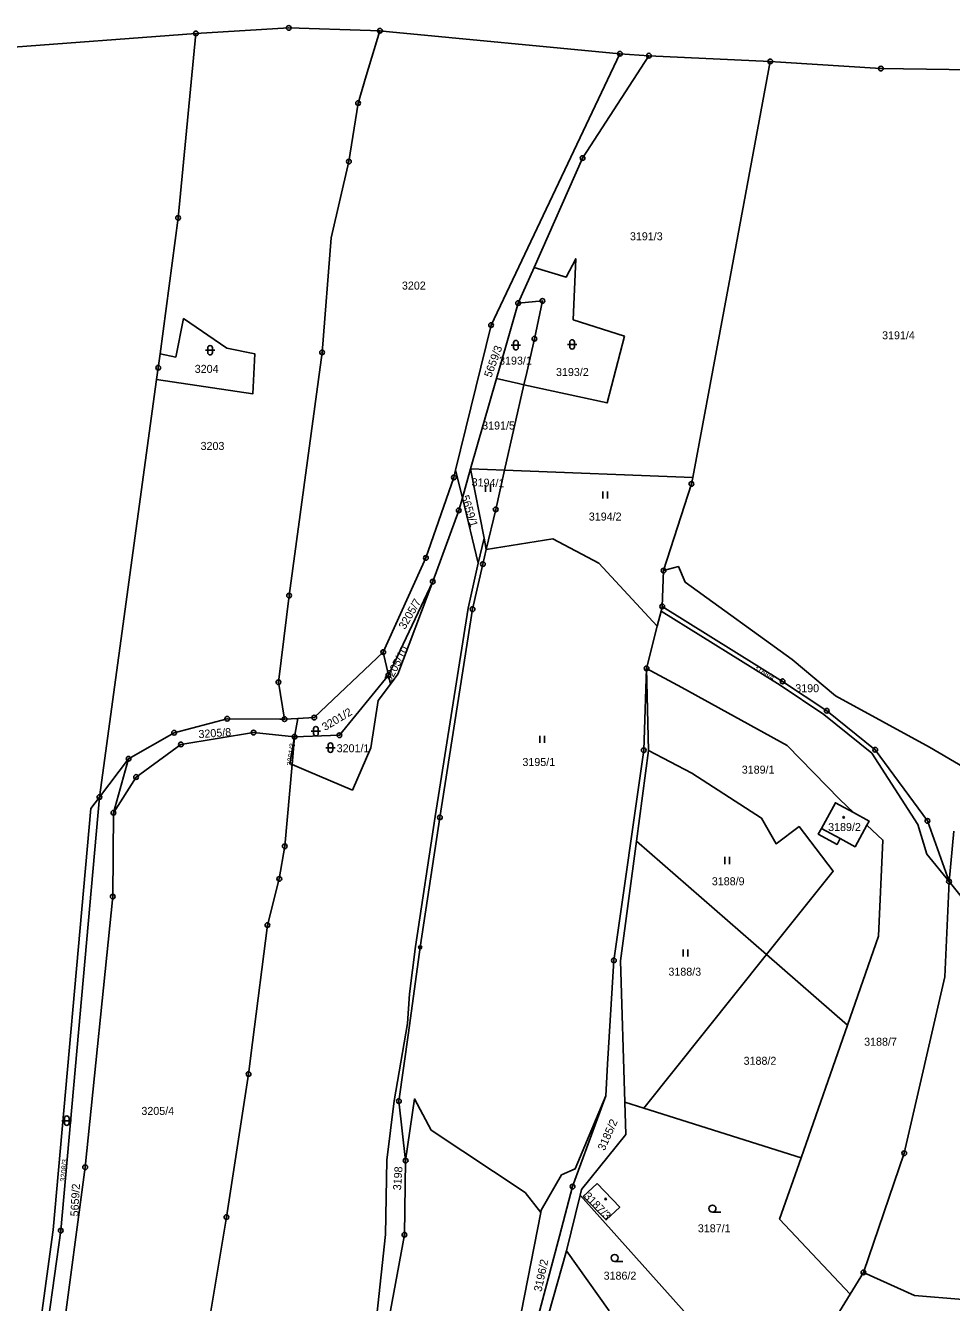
# Model space of a CAD drawing. Extents: x -644096 to -634268, y -1141430 to -1133463.
# Drawn here: x -642911.1 to -642714.5, y -1138783.4 to -1138512.2 of the extents above; entities that cross this region are included whole.
import ezdxf

# ---------------------------------------------------------------- set-up
doc = ezdxf.new("R2010")
doc.units = 0
for name, color, linetype in [('_CIVIL_CONSTRUCTION', 7, 'Continuous'), ('M_Svah_Nasyp', 7, 'Continuous'), ('M_Svah_Zarez', 7, 'Continuous'), ('svrsek_osa_sjezdy', 7, 'Continuous'), ('svrsek_osa_VRT', 7, 'Continuous'), ('terminal_VRT', 7, 'Continuous')]:
    doc.layers.add(name, color=color, linetype=linetype)

msp = doc.modelspace()

# ---------------------------------------------------------------- linework, layer by layer
at = {"layer": '_CIVIL_CONSTRUCTION'}
for centre, radius in [((-642874.92, -1138513.88), 0.5), ((-642874.92, -1138513.88), 0.0303), ((-642855.21, -1138512.7), 0.5), ((-642855.21, -1138512.7), 0.0303), ((-642835.83, -1138513.32), 0.5), ((-642835.83, -1138513.32), 0.0303), ((-642784.89, -1138518.19), 0.5), ((-642784.89, -1138518.19), 0.0303), ((-642778.73, -1138518.6), 0.5), ((-642778.73, -1138518.6), 0.0303), ((-642752.96, -1138519.81), 0.5), ((-642752.96, -1138519.81), 0.0303), ((-642729.46, -1138521.33), 0.5), ((-642729.46, -1138521.33), 0.0303), ((-642840.48, -1138528.67), 0.5), ((-642840.48, -1138528.67), 0.0303), ((-642842.43, -1138541.08), 0.5), ((-642842.43, -1138541.08), 0.0303), ((-642792.8, -1138540.35), 0.5), ((-642792.8, -1138540.35), 0.0303), ((-642878.72, -1138553.06), 0.5), ((-642878.72, -1138553.06), 0.0303), ((-642806.49, -1138571.16), 0.5), ((-642806.49, -1138571.16), 0.0303), ((-642801.34, -1138570.68), 0.5), ((-642801.34, -1138570.68), 0.0303), ((-642812.24, -1138575.81), 0.5), ((-642812.24, -1138575.81), 0.0303), ((-642803.03, -1138578.72), 0.5), ((-642803.03, -1138578.72), 0.0303), ((-642848.14, -1138581.62), 0.5), ((-642848.14, -1138581.62), 0.0303), ((-642882.93, -1138584.87), 0.5), ((-642882.93, -1138584.87), 0.0303), ((-642820.12, -1138608.19), 0.5), ((-642820.12, -1138608.19), 0.0303), ((-642769.68, -1138609.57), 0.5), ((-642769.68, -1138609.57), 0.0303), ((-642811.26, -1138614.97), 0.5), ((-642819.11, -1138615.17), 0.5), ((-642819.11, -1138615.17), 0.0303), ((-642811.26, -1138614.97), 0.0303), ((-642826.09, -1138625.28), 0.5), ((-642826.09, -1138625.28), 0.0303), ((-642813.98, -1138626.59), 0.5), ((-642813.98, -1138626.59), 0.0303), ((-642775.6, -1138627.96), 0.5), ((-642775.6, -1138627.96), 0.0303), ((-642824.62, -1138630.31), 0.5), ((-642824.62, -1138630.31), 0.0303), ((-642855.12, -1138633.27), 0.5), ((-642855.12, -1138633.27), 0.0303), ((-642816.16, -1138636.16), 0.5), ((-642816.16, -1138636.16), 0.0303), ((-642775.89, -1138635.59), 0.5), ((-642775.89, -1138635.59), 0.0303), ((-642835.14, -1138645.28), 0.5), ((-642835.14, -1138645.28), 0.0303), ((-642834.05, -1138650.2), 0.5), ((-642779.23, -1138648.74), 0.5), ((-642779.23, -1138648.74), 0.0303), ((-642857.4, -1138651.68), 0.5), ((-642857.4, -1138651.68), 0.0303), ((-642834.05, -1138650.2), 0.0303), ((-642750.33, -1138651.49), 0.5), ((-642750.33, -1138651.49), 0.0303), ((-642740.95, -1138657.74), 0.5), ((-642740.95, -1138657.74), 0.0303), ((-642868.28, -1138659.44), 0.5), ((-642868.28, -1138659.44), 0.0303), ((-642856.1, -1138659.52), 0.5), ((-642856.1, -1138659.52), 0.0303), ((-642849.78, -1138659.2), 0.5), ((-642849.78, -1138659.2), 0.0303), ((-642879.55, -1138662.42), 0.5), ((-642879.55, -1138662.42), 0.0303), ((-642862.69, -1138662.38), 0.5), ((-642862.69, -1138662.38), 0.0303), ((-642853.97, -1138663.25), 0.5), ((-642853.97, -1138663.25), 0.0303), ((-642844.43, -1138662.94), 0.5), ((-642844.43, -1138662.94), 0.0303), ((-642878.12, -1138664.9), 0.5), ((-642878.12, -1138664.9), 0.0303), ((-642779.8, -1138666.12), 0.5), ((-642779.8, -1138666.12), 0.0303), ((-642730.67, -1138666.02), 0.5), ((-642730.67, -1138666.02), 0.0303), ((-642889.21, -1138667.93), 0.5), ((-642889.21, -1138667.93), 0.0303), ((-642887.61, -1138671.81), 0.5), ((-642887.61, -1138671.81), 0.0303), ((-642895.41, -1138676.08), 0.5), ((-642895.41, -1138676.08), 0.0303), ((-642892.43, -1138679.39), 0.5), ((-642892.43, -1138679.39), 0.0303), ((-642823.11, -1138680.38), 0.5), ((-642823.11, -1138680.38), 0.0303), ((-642719.57, -1138681.13), 0.5), ((-642719.57, -1138681.13), 0.0303), ((-642856.04, -1138686.53), 0.5), ((-642856.04, -1138686.53), 0.0303), ((-642857.21, -1138693.45), 0.5), ((-642857.21, -1138693.45), 0.0303), ((-642714.99, -1138694.02), 0.5), ((-642714.99, -1138694.02), 0.0303), ((-642892.57, -1138697.21), 0.5), ((-642892.57, -1138697.21), 0.0303), ((-642859.74, -1138703.25), 0.5), ((-642859.74, -1138703.25), 0.0303), ((-642827.3, -1138707.98), 0.335), ((-642827.3, -1138707.98), 0.0203), ((-642786.14, -1138710.77), 0.5), ((-642786.14, -1138710.77), 0.0303), ((-642863.75, -1138734.9), 0.5), ((-642863.75, -1138734.9), 0.0303), ((-642831.82, -1138740.63), 0.5), ((-642831.82, -1138740.63), 0.0303), ((-642830.38, -1138753.28), 0.5), ((-642724.5, -1138751.72), 0.5), ((-642724.5, -1138751.72), 0.0303), ((-642898.44, -1138754.68), 0.5), ((-642898.44, -1138754.68), 0.0303), ((-642830.38, -1138753.28), 0.0303), ((-642794.94, -1138758.8), 0.5), ((-642794.94, -1138758.8), 0.0303), ((-642868.45, -1138765.28), 0.5), ((-642868.45, -1138765.28), 0.0303), ((-642903.63, -1138768.16), 0.5), ((-642903.63, -1138768.16), 0.0303), ((-642830.65, -1138769.03), 0.5), ((-642830.65, -1138769.03), 0.0303), ((-642733.15, -1138777.02), 0.5), ((-642733.15, -1138777.02), 0.0303)]:
    msp.add_circle(centre, radius, dxfattribs=at)
at = {"layer": 'M_Svah_Nasyp'}
msp.add_line((-642738.09, -1138684.9), (-642742.1, -1138682.71), dxfattribs=at)
at = {"layer": 'M_Svah_Zarez'}
for centre in [(-642737.35, -1138680.36), (-642787.92, -1138761.42)]:
    msp.add_circle(centre, 0.175, dxfattribs=at)
at = {"layer": 'svrsek_osa_sjezdy'}
for p, q in [((-642872.91, -1138581.16), (-642870.91, -1138581.16)), ((-642872.41, -1138580.66), (-642872.41, -1138581.66)), ((-642871.41, -1138581.66), (-642871.41, -1138580.66)), ((-642807.97, -1138580.09), (-642805.97, -1138580.09)), ((-642807.47, -1138579.59), (-642807.47, -1138580.59)), ((-642806.47, -1138580.59), (-642806.47, -1138579.59)), ((-642796.02, -1138579.93), (-642794.02, -1138579.93)), ((-642795.52, -1138579.43), (-642795.52, -1138580.43)), ((-642794.52, -1138580.43), (-642794.52, -1138579.43)), ((-642813.39, -1138611.23), (-642813.39, -1138609.73)), ((-642812.39, -1138611.23), (-642812.39, -1138609.73)), ((-642788.52, -1138612.65), (-642788.52, -1138611.15)), ((-642787.52, -1138612.65), (-642787.52, -1138611.15)), ((-642850.44, -1138662.08), (-642848.44, -1138662.08)), ((-642849.94, -1138661.58), (-642849.94, -1138662.58)), ((-642848.94, -1138662.58), (-642848.94, -1138661.58)), ((-642801.9, -1138664.55), (-642801.9, -1138663.05)), ((-642800.9, -1138664.55), (-642800.9, -1138663.05)), ((-642847.35, -1138665.58), (-642845.35, -1138665.58)), ((-642846.85, -1138665.08), (-642846.85, -1138666.08)), ((-642845.85, -1138666.08), (-642845.85, -1138665.08)), ((-642762.61, -1138690.29), (-642762.61, -1138688.79)), ((-642761.61, -1138690.29), (-642761.61, -1138688.79)), ((-642771.43, -1138709.93), (-642771.43, -1138708.43)), ((-642770.43, -1138709.93), (-642770.43, -1138708.43)), ((-642903.36, -1138744.8), (-642901.36, -1138744.8)), ((-642902.86, -1138744.3), (-642902.86, -1138745.3)), ((-642901.86, -1138745.3), (-642901.86, -1138744.3)), ((-642765.23, -1138764.23), (-642763.48, -1138764.23)), ((-642786, -1138774.71), (-642784.25, -1138774.71))]:
    msp.add_line(p, q, dxfattribs=at)
for centre in [(-642765.23, -1138763.48), (-642786, -1138773.96)]:
    msp.add_circle(centre, 0.75, dxfattribs=at)
for centre, start, end in [((-642806.97, -1138579.59), 0, 180), ((-642795.02, -1138579.43), 0, 180), ((-642871.91, -1138580.66), 0, 180), ((-642871.91, -1138581.66), 180, 359.9879), ((-642806.97, -1138580.59), 180, 359.9879), ((-642795.02, -1138580.43), 180, 359.9879), ((-642849.44, -1138661.58), 0, 180), ((-642849.44, -1138662.58), 180, 359.9879), ((-642846.35, -1138665.08), 0, 180), ((-642846.35, -1138666.08), 180, 359.9879), ((-642902.36, -1138744.3), 0, 180), ((-642902.36, -1138745.3), 180, 359.9879)]:
    msp.add_arc(centre, 0.5, start, end, dxfattribs=at)
at = {"layer": 'terminal_VRT'}
for p, q in [((-642812.24, -1138575.81), (-642784.89, -1138518.19)), ((-642784.89, -1138518.19), (-642778.73, -1138518.6)), ((-642778.73, -1138518.6), (-642752.96, -1138519.81)), ((-642803.12, -1138563.59), (-642806.49, -1138571.16)), ((-642819.77, -1138606.67), (-642812.24, -1138575.81)), ((-642883.27, -1138587.35), (-642895.41, -1138676.08)), ((-642811.09, -1138587.2), (-642816.59, -1138606.38)), ((-642805.25, -1138588.48), (-642809.37, -1138606.65)), ((-642816.59, -1138606.38), (-642818.34, -1138612.5)), ((-642813.74, -1138621.05), (-642816.59, -1138606.38)), ((-642816.59, -1138606.38), (-642809.37, -1138606.65)), ((-642820.12, -1138608.19), (-642819.77, -1138606.67)), ((-642818.34, -1138612.5), (-642819.77, -1138606.67)), ((-642809.37, -1138606.65), (-642769.42, -1138608.16)), ((-642814.95, -1138626.37), (-642818.34, -1138612.5)), ((-642813.74, -1138621.05), (-642814.95, -1138626.37)), ((-642813.26, -1138623.5), (-642813.74, -1138621.05)), ((-642775.6, -1138627.96), (-642775.89, -1138635.59)), ((-642824.62, -1138630.31), (-642834.05, -1138650.2)), ((-642775.89, -1138635.59), (-642776.14, -1138636.56)), ((-642776.14, -1138636.56), (-642776.96, -1138639.79)), ((-642779.23, -1138648.74), (-642776.96, -1138639.79)), ((-642834.05, -1138650.2), (-642835.14, -1138645.28)), ((-642779.23, -1138648.74), (-642778.8, -1138666.15)), ((-642833.63, -1138652.1), (-642834.05, -1138650.2)), ((-642853.29, -1138659.38), (-642856.1, -1138659.52)), ((-642853.29, -1138659.38), (-642853.97, -1138663.25)), ((-642853.97, -1138663.25), (-642854.5, -1138669.18)), ((-642781.36, -1138685.44), (-642778.8, -1138666.15)), ((-642889.21, -1138667.93), (-642895.41, -1138676.08)), ((-642892.43, -1138679.39), (-642889.21, -1138667.93)), ((-642713.99, -1138683.32), (-642714.99, -1138694.02)), ((-642753.75, -1138709.54), (-642781.36, -1138685.44)), ((-642753.75, -1138709.54), (-642779.78, -1138742.12)), ((-642736.58, -1138724.52), (-642753.75, -1138709.54)), ((-642746.41, -1138752.68), (-642736.58, -1138724.52)), ((-642783.81, -1138740.84), (-642779.78, -1138742.12)), ((-642779.78, -1138742.12), (-642746.41, -1138752.68)), ((-642793.34, -1138760.59), (-642796.23, -1138772.46)), ((-642797.72, -1138769.34), (-642807.28, -1138805.52)), ((-642796.23, -1138772.46), (-642787.15, -1138785.22)), ((-642733.15, -1138777.02), (-642735.99, -1138781.62)), ((-642735.99, -1138781.62), (-642753.79, -1138810.41))]:
    msp.add_line(p, q, dxfattribs=at)
for points in [[(-642919.85, -1138517.28), (-642916.5, -1138517.03), (-642874.92, -1138513.88)], [(-642874.92, -1138513.88), (-642878.72, -1138553.06), (-642882.54, -1138581.9)], [(-642874.92, -1138513.88), (-642855.21, -1138512.7), (-642837.83, -1138513.26), (-642835.83, -1138513.32)], [(-642856.1, -1138659.52), (-642857.4, -1138651.68), (-642855.12, -1138633.27), (-642848.14, -1138581.62), (-642846.22, -1138557.31), (-642842.43, -1138541.08), (-642840.48, -1138528.67), (-642838.73, -1138522.91), (-642835.83, -1138513.32)], [(-642835.83, -1138513.32), (-642833.84, -1138513.51), (-642784.89, -1138518.19)], [(-642803.12, -1138563.59), (-642792.8, -1138540.35), (-642778.73, -1138518.6)], [(-642769.42, -1138608.16), (-642761.43, -1138565.61), (-642752.96, -1138519.81)], [(-642752.96, -1138519.81), (-642750.77, -1138519.95), (-642729.46, -1138521.33), (-642695.64, -1138521.79), (-642673.62, -1138520.97), (-642672.55, -1138520.64)], [(-642803.12, -1138563.59), (-642796.27, -1138565.63), (-642794.25, -1138561.75), (-642794.8, -1138574.69), (-642783.93, -1138578.15), (-642787.59, -1138592.36), (-642805.25, -1138588.48)], [(-642806.49, -1138571.16), (-642809.04, -1138580.06), (-642811.09, -1138587.2)], [(-642805.25, -1138588.48), (-642804.66, -1138585.88), (-642803.03, -1138578.72), (-642801.34, -1138570.68), (-642806.49, -1138571.16)], [(-642883.27, -1138587.35), (-642862.83, -1138590.41), (-642862.44, -1138581.91), (-642868.36, -1138580.7), (-642877.53, -1138574.44), (-642879.22, -1138582.63), (-642882.54, -1138581.9)], [(-642882.54, -1138581.9), (-642882.93, -1138584.87), (-642883.27, -1138587.35)], [(-642805.25, -1138588.48), (-642806.4, -1138588.23), (-642811.09, -1138587.2)], [(-642835.14, -1138645.28), (-642826.09, -1138625.28), (-642820.12, -1138608.19)], [(-642813.26, -1138623.5), (-642811.26, -1138614.97), (-642809.37, -1138606.65)], [(-642769.42, -1138608.16), (-642769.68, -1138609.57), (-642775.6, -1138627.96)], [(-642818.34, -1138612.5), (-642819.11, -1138615.17), (-642824.62, -1138630.31)], [(-642776.96, -1138639.79), (-642789.39, -1138626.39), (-642799.12, -1138621.24), (-642813.26, -1138623.5)], [(-642813.26, -1138623.5), (-642813.98, -1138626.59), (-642816.16, -1138636.16), (-642823.11, -1138680.38), (-642827.3, -1138707.98), (-642829.81, -1138726.13), (-642831.82, -1138740.63), (-642830.38, -1138753.28)], [(-642867.93, -1138858.69), (-642850.23, -1138827.13), (-642837.2, -1138792.67), (-642834.64, -1138768.96), (-642834.37, -1138753.21), (-642832.83, -1138740.62), (-642830, -1138724.15), (-642829.53, -1138717.85), (-642828.29, -1138707.83), (-642824.1, -1138680.23), (-642817.13, -1138635.94), (-642814.95, -1138626.37)], [(-642711.76, -1138669.78), (-642719.16, -1138665.44), (-642739.1, -1138654.56), (-642748.31, -1138646.84), (-642771.03, -1138630.44), (-642772.47, -1138627.12), (-642775.6, -1138627.96)], [(-642824.62, -1138630.31), (-642832.05, -1138649.99), (-642833.63, -1138652.1)], [(-642714.99, -1138694.02), (-642719.57, -1138681.13), (-642730.67, -1138666.02), (-642740.95, -1138657.74), (-642750.33, -1138651.49), (-642775.89, -1138635.59)], [(-642776.14, -1138636.56), (-642750.88, -1138652.32), (-642741.57, -1138658.51), (-642731.4, -1138666.72), (-642721.64, -1138681.87), (-642719.73, -1138688.17), (-642714.99, -1138694.02)], [(-642835.14, -1138645.28), (-642849.78, -1138659.2), (-642853.29, -1138659.38)], [(-642787.87, -1138739.56), (-642787.48, -1138732.77), (-642786.14, -1138710.77), (-642779.8, -1138666.12), (-642779.23, -1138648.74)], [(-642735.24, -1138679.38), (-642738.19, -1138676.62), (-642749.36, -1138665.11), (-642771.75, -1138652.77), (-642779.23, -1138648.74)], [(-642833.63, -1138652.1), (-642836.23, -1138655.59), (-642837.76, -1138665.61), (-642841.68, -1138674.57), (-642851.5, -1138670.44), (-642854.5, -1138669.18)], [(-642834.05, -1138650.2), (-642844.43, -1138662.94), (-642853.97, -1138663.25)], [(-642889.21, -1138667.93), (-642879.55, -1138662.42), (-642868.28, -1138659.44), (-642857.1, -1138659.51), (-642856.1, -1138659.52)], [(-642892.43, -1138679.39), (-642887.61, -1138671.81), (-642878.12, -1138664.9), (-642862.69, -1138662.38), (-642853.97, -1138663.25)], [(-642853.97, -1138663.25), (-642854.98, -1138668.98), (-642854.5, -1138669.18)], [(-642778.8, -1138666.15), (-642769.64, -1138670.99), (-642754.78, -1138680.53), (-642751.72, -1138686), (-642746.82, -1138682.34), (-642739.56, -1138691.78), (-642753.75, -1138709.54)], [(-642859.74, -1138703.25), (-642857.21, -1138693.45), (-642856.04, -1138686.53), (-642854.5, -1138669.18)], [(-642908.19, -1138789.3), (-642906.31, -1138787.4), (-642903.63, -1138768.16), (-642895.41, -1138676.08)], [(-642895.41, -1138676.08), (-642897.23, -1138678.47), (-642905.22, -1138767.98), (-642907.89, -1138787.18), (-642908.19, -1138789.3)], [(-642903.32, -1138791.32), (-642898.44, -1138754.68), (-642892.57, -1138697.21), (-642892.43, -1138679.39)], [(-642732.43, -1138682.01), (-642734.95, -1138686.62), (-642738.09, -1138684.9), (-642738.76, -1138686.12), (-642742.77, -1138683.93), (-642742.1, -1138682.71), (-642739.12, -1138677.26), (-642735.24, -1138679.38)], [(-642732.43, -1138682.01), (-642731.97, -1138681.17), (-642735.24, -1138679.38)], [(-642736.58, -1138724.52), (-642729.98, -1138705.63), (-642729.03, -1138685.19), (-642732.43, -1138682.01)], [(-642781.36, -1138685.44), (-642784.74, -1138710.85), (-642783.81, -1138740.84)], [(-642714.99, -1138694.02), (-642715.86, -1138714.25), (-642724.5, -1138751.72), (-642733.15, -1138777.02)], [(-642714.99, -1138694.02), (-642707.28, -1138703.54), (-642701.21, -1138716.36), (-642693.15, -1138722.82), (-642691.36, -1138725.75), (-642690.32, -1138731.15), (-642690.36, -1138742.88)], [(-642863.75, -1138734.9), (-642862.91, -1138728.17), (-642859.74, -1138703.25)], [(-642887.77, -1138843.83), (-642886.29, -1138840.81), (-642880.95, -1138829.94), (-642875.18, -1138806.23), (-642872.33, -1138788.69), (-642868.45, -1138765.28), (-642863.75, -1138734.9)], [(-642830.38, -1138753.28), (-642828.48, -1138740.19), (-642824.94, -1138746.8), (-642805.02, -1138760.03), (-642801.68, -1138764.29)], [(-642801.68, -1138764.29), (-642801.59, -1138763.84), (-642797.26, -1138756.31), (-642794.35, -1138755.05), (-642787.87, -1138739.56)], [(-642787.87, -1138739.56), (-642794.94, -1138758.8), (-642797.72, -1138769.34)], [(-642783.81, -1138740.84), (-642783.6, -1138747.72), (-642793.03, -1138759.4), (-642793.34, -1138760.59)], [(-642690.36, -1138742.88), (-642697.45, -1138767.81), (-642701.8, -1138780.31), (-642712.04, -1138782.77), (-642722.34, -1138781.93), (-642733.15, -1138777.02)], [(-642735.99, -1138781.62), (-642750.96, -1138765.7), (-642746.41, -1138752.68)], [(-642865.53, -1138860.49), (-642849.31, -1138827.51), (-642835.17, -1138793.52), (-642830.65, -1138769.03), (-642830.38, -1138753.28)], [(-642789.72, -1138758.15), (-642784.92, -1138763.14), (-642787.8, -1138765.89), (-642792.65, -1138760.9), (-642789.72, -1138758.15)], [(-642770.2, -1138786.89), (-642770.61, -1138786.05), (-642793.34, -1138760.59)], [(-642809.44, -1138804.4), (-642805.82, -1138785.59), (-642801.68, -1138764.29)], [(-642796.23, -1138772.46), (-642800.04, -1138785.95), (-642797.49, -1138795.17)]]:
    msp.add_lwpolyline(points, dxfattribs=at)

# ---------------------------------------------------------------- texts
at = {"layer": 'svrsek_osa_VRT'}
for s, p in [('3191/3', (-642782.75, -1138557.81)), ('3202', (-642831.17, -1138568.28)), ('3191/4', (-642729.2, -1138578.84)), ('3204', (-642875.17, -1138585.97)), ('3193/1', (-642810.54, -1138584.22)), ('3193/2', (-642798.45, -1138586.64)), ('3191/5', (-642814.13, -1138598)), ('3203', (-642873.93, -1138602.34)), ('3194/2', (-642791.48, -1138617.34)), ('3190', (-642747.64, -1138653.8)), ('3201/1', (-642845.03, -1138666.55)), ('3195/1', (-642805.58, -1138669.47)), ('3189/1', (-642759, -1138671.09)), ('3189/2', (-642740.66, -1138683.28)), ('3188/9', (-642765.36, -1138694.8)), ('3188/3', (-642774.58, -1138714.01)), ('3188/7', (-642733.01, -1138728.88)), ('3188/2', (-642758.61, -1138732.93)), ('3205/4', (-642886.5, -1138743.58)), ('3187/1', (-642768.33, -1138768.51)), ('3186/2', (-642788.34, -1138778.57))]:
    msp.add_text(s, height=1.7, dxfattribs=at).set_placement(p)
for s, height, rotation, p in [('5659/3', 1.7, 70, (-642812.2, -1138587.08)), ('3194/1', 1.7, 358, (-642816.4, -1138610.03)), ('5659/1', 1.7, 287, (-642818.62, -1138612.23)), ('3205/7', 1.7, 60, (-642830.52, -1138640.6)), ('3205/10', 1.7, 62, (-642833.57, -1138651.84)), ('3188/4', 1.14, 328, (-642756.55, -1138648.83)), ('3201/2', 1.7, 31, (-642847.52, -1138662.06)), ('3205/8', 1.7, 4, (-642874.32, -1138663.56)), ('3201/3', 1.14, 82, (-642854.52, -1138669.5)), ('3185/2', 1.7, 66, (-642788.14, -1138751.3)), ('3208/3', 1.14, 85, (-642902.61, -1138757.83)), ('3198', 1.7, 86, (-642831.38, -1138759.64)), ('5659/2', 1.7, 87, (-642899.9, -1138765.16)), ('3187/3', 1.7, 314, (-642792.65, -1138760.97)), ('3196/2', 1.7, 78, (-642801.53, -1138781.24))]:
    msp.add_text(s, height=height, rotation=rotation, dxfattribs=at).set_placement(p)

doc.saveas('drawing.dxf')
